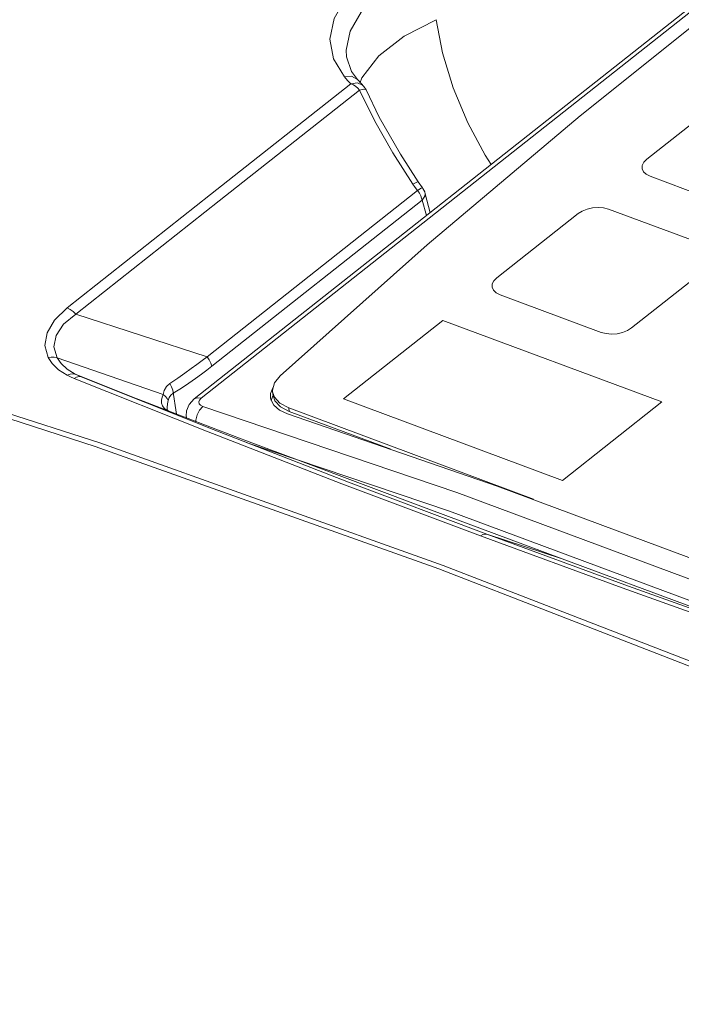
# Model space of a CAD drawing. Header units: millimetres. Extents: x -473 to 23648, y -382 to 1866.
# Tile 486 of 607: x 13391 to 13437, y 1108 to 1176. Entities that reach past the tile are written whole.
import ezdxf

# ---------------------------------------------------------------- set-up
doc = ezdxf.new("R2010")
doc.units = ezdxf.units.MM
doc.header["$LTSCALE"] = 80
doc.layers.get('0').update_dxf_attribs({"linetype": 'CONTINUOUS'})

msp = doc.modelspace()

# ---------------------------------------------------------------- linework, layer by layer
at = {"linetype": 'Continuous', "lineweight": 0}
for p, q in [((13469.516, 1202.163), (13403.434, 1149.994)), ((13469.997, 1202.212), (13403.914, 1150.044)), ((13441.011, 1178.279), (13430.06, 1169.524)), ((13414.291, 1172.588), (13413.952, 1173.597)), ((13413.953, 1173.593), (13413.952, 1173.597)), ((13414.015, 1171.964), (13413.8, 1172.203)), ((13414.693, 1172.022), (13414.291, 1172.588)), ((13414.735, 1171.974), (13414.692, 1172.023)), ((13414.692, 1172.023), (13414.693, 1172.022)), ((13414.885, 1171.816), (13414.996, 1172.138)), ((13414.243, 1171.729), (13414.015, 1171.964)), ((13414.243, 1171.729), (13414.71, 1171.788)), ((13414.42, 1171.651), (13414.243, 1171.729)), ((13414.58, 1171.546), (13414.42, 1171.651)), ((13414.71, 1171.788), (13415.082, 1171.607)), ((13415.133, 1171.552), (13414.735, 1171.974)), ((13415.082, 1171.607), (13415.082, 1171.607)), ((13415.289, 1171.309), (13415.133, 1171.552)), ((13415.276, 1171.326), (13415.289, 1171.309)), ((13415.289, 1171.309), (13415.289, 1171.309)), ((13415.893, 1169.144), (13414.835, 1171.298)), ((13440.264, 1170.952), (13434.654, 1166.522)), ((13430.06, 1169.524), (13419.507, 1160.628)), ((13434.881, 1165.351), (13441.859, 1162.756)), ((13418.68, 1164.588), (13418.524, 1164.811)), ((13418.839, 1164.368), (13418.68, 1164.588)), ((13418.839, 1164.368), (13419.098, 1164.526)), ((13419.189, 1164.558), (13418.891, 1164.976)), ((13419.098, 1164.526), (13419.189, 1164.558)), ((13404.326, 1152.911), (13418.839, 1164.368)), ((13418.968, 1164.188), (13418.839, 1164.368)), ((13419.335, 1164.272), (13419.367, 1164.144)), ((13419.367, 1164.142), (13419.367, 1164.144)), ((13419.71, 1162.843), (13419.367, 1164.142)), ((13404.642, 1152.249), (13419.154, 1163.707)), ((13419.455, 1162.642), (13419.154, 1163.707)), ((13431.307, 1163.205), (13430.917, 1163.177)), ((13429.916, 1162.782), (13424.305, 1158.352)), ((13438.991, 1160.492), (13432.014, 1163.087)), ((13419.507, 1160.628), (13409.36, 1151.599)), ((13433.608, 1154.891), (13439.219, 1159.321)), ((13424.533, 1157.181), (13431.51, 1154.586)), ((13404.326, 1152.911), (13395.268, 1155.84)), ((13373.331, 1154.601), (13396.914, 1146.959)), ((13401.285, 1150.3), (13393.981, 1152.825)), ((13394.906, 1151.519), (13394.681, 1151.628)), ((13399.543, 1149.981), (13395.222, 1151.707)), ((13395.144, 1151.417), (13394.906, 1151.519)), ((13404.273, 1147.778), (13395.144, 1151.417)), ((13395.489, 1151.542), (13395.646, 1151.514)), ((13400.687, 1149.524), (13395.646, 1151.514)), ((13404.749, 1147.885), (13395.646, 1151.514)), ((13400.801, 1149.489), (13397.928, 1150.613)), ((13401.215, 1150.114), (13401.285, 1150.3)), ((13401.959, 1150.614), (13402.215, 1148.954)), ((13408.695, 1150.083), (13408.705, 1150.381)), ((13408.705, 1150.381), (13408.884, 1150.82)), ((13408.756, 1149.97), (13408.875, 1150.261)), ((13408.847, 1150.485), (13408.97, 1150.117)), ((13408.877, 1150.238), (13408.847, 1150.484)), ((13401.178, 1149.908), (13401.215, 1150.114)), ((13401.189, 1149.706), (13401.178, 1149.908)), ((13401.584, 1149.651), (13401.634, 1149.895)), ((13403.434, 1149.994), (13403.434, 1149.994)), ((13403.796, 1149.919), (13403.747, 1149.788)), ((13403.914, 1150.044), (13403.796, 1149.919)), ((13408.721, 1149.953), (13408.695, 1150.083)), ((13408.93, 1149.561), (13408.721, 1149.953)), ((13408.753, 1149.892), (13408.756, 1149.97)), ((13404.634, 1148.017), (13400.801, 1149.489)), ((13401.58, 1149.253), (13401.579, 1149.257)), ((13401.584, 1149.235), (13401.58, 1149.257)), ((13409.383, 1149.449), (13409.985, 1149.129)), ((13424.344, 1143.985), (13409.866, 1148.981)), ((13409.954, 1149.375), (13426.846, 1143.091)), ((13409.954, 1149.375), (13409.985, 1149.129)), ((13409.985, 1149.129), (13416.989, 1146.523)), ((13402.905, 1148.663), (13402.891, 1148.821)), ((13402.891, 1148.819), (13402.935, 1148.669)), ((13413.622, 1144.154), (13404.273, 1147.778)), ((13407.049, 1147.104), (13404.634, 1148.017)), ((13414.077, 1144.268), (13404.749, 1147.885)), ((13396.914, 1146.959), (13420.617, 1138.519)), ((13407.014, 1147), (13421.048, 1142.249)), ((13423.187, 1140.547), (13413.622, 1144.154)), ((13423.625, 1140.667), (13414.077, 1144.268)), ((13438.877, 1138.579), (13424.344, 1143.985)), ((13421.048, 1142.249), (13438.627, 1135.709)), ((13432.959, 1136.961), (13423.187, 1140.547)), ((13423.625, 1140.667), (13428.815, 1138.974)), ((13433.384, 1137.086), (13423.625, 1140.667)), ((13420.617, 1138.519), (13444.418, 1129.288)), ((13442.93, 1133.398), (13432.959, 1136.961)), ((13443.396, 1133.509), (13433.384, 1137.086))]:
    msp.add_line(p, q, dxfattribs=at)
at = {"color": 0, "linetype": 'Continuous', "lineweight": 0}
for p, q in [((13413.725, 1150), (13420.582, 1155.414)), ((13435.701, 1149.79), (13420.582, 1155.414)), ((13428.843, 1144.376), (13413.725, 1150)), ((13428.843, 1144.376), (13435.701, 1149.79))]:
    msp.add_line(p, q, dxfattribs=at)
at = {"linetype": 'Continuous', "lineweight": 0}
for points in [[(13413.8, 1172.203), (13413.038, 1173.447), (13412.795, 1174.812), (13413.084, 1176.233), (13413.894, 1177.653), (13415.192, 1179.014), (13416.925, 1180.256), (13419.017, 1181.324)], [(13413.952, 1173.597), (13413.928, 1174.058), (13414.196, 1175.36), (13414.942, 1176.664), (13416.137, 1177.914), (13417.732, 1179.058), (13419.655, 1180.043)], [(13414.996, 1172.138), (13416.176, 1173.657), (13417.923, 1175.022), (13420.135, 1176.151)], [(13423.932, 1166.176), (13423.501, 1166.805), (13422.309, 1169.035), (13421.308, 1171.446), (13420.567, 1173.873), (13420.135, 1176.151)], [(13413.8, 1172.203), (13414.279, 1172.249), (13414.692, 1172.023)], [(13394.676, 1156.271), (13404.567, 1164.085), (13414.243, 1171.729)], [(13414.835, 1171.298), (13414.719, 1171.425), (13414.58, 1171.546)], [(13414.835, 1171.298), (13415.122, 1171.353), (13415.276, 1171.326)], [(13418.891, 1164.976), (13417.659, 1166.868), (13416.201, 1169.437), (13415.289, 1171.309)], [(13395.268, 1155.84), (13405.159, 1163.654), (13414.835, 1171.298)], [(13418.524, 1164.811), (13417.127, 1166.97), (13415.893, 1169.144)], [(13434.654, 1166.522), (13434.451, 1166.316), (13434.342, 1166.095), (13434.333, 1165.873), (13434.425, 1165.666), (13434.612, 1165.488), (13434.881, 1165.351)], [(13418.524, 1164.811), (13418.794, 1164.955), (13418.891, 1164.976)], [(13419.189, 1164.558), (13419.218, 1164.516), (13419.335, 1164.272)], [(13419.154, 1163.707), (13419.121, 1163.852), (13419.061, 1164.013), (13418.968, 1164.188)], [(13419.154, 1163.707), (13419.353, 1163.976), (13419.367, 1164.142)], [(13430.917, 1163.177), (13430.539, 1163.093), (13430.197, 1162.958), (13429.916, 1162.782)], [(13432.014, 1163.087), (13431.681, 1163.174), (13431.307, 1163.205)], [(13424.305, 1158.352), (13424.102, 1158.146), (13423.993, 1157.925), (13423.984, 1157.704), (13424.076, 1157.497), (13424.263, 1157.319), (13424.533, 1157.181)], [(13393.351, 1152.854), (13393.134, 1153.683), (13393.289, 1154.553), (13393.806, 1155.425), (13394.676, 1156.271)], [(13393.981, 1152.825), (13393.758, 1153.589), (13393.904, 1154.378), (13394.411, 1155.144), (13395.268, 1155.84)], [(13394.676, 1156.271), (13394.883, 1156.176), (13395.085, 1156.029), (13395.268, 1155.84)], [(13420.306, 1138.273), (13396.605, 1146.712), (13373.026, 1154.353)], [(13431.51, 1154.586), (13431.843, 1154.499), (13432.217, 1154.468), (13432.606, 1154.496), (13432.985, 1154.58), (13433.327, 1154.715), (13433.608, 1154.891)], [(13393.351, 1152.854), (13393.569, 1152.888), (13393.782, 1152.878), (13393.981, 1152.825)], [(13394.681, 1151.628), (13394.07, 1152.014), (13393.631, 1152.433), (13393.351, 1152.854)], [(13395.222, 1151.707), (13394.664, 1152.056), (13394.253, 1152.438), (13393.981, 1152.825)], [(13401.756, 1151.06), (13402.298, 1151.423), (13402.786, 1151.767), (13403.226, 1152.087), (13403.626, 1152.383), (13403.99, 1152.656), (13404.326, 1152.911)], [(13404.326, 1152.911), (13404.475, 1152.698), (13404.582, 1152.472), (13404.642, 1152.249)], [(13394.681, 1151.628), (13394.869, 1151.711), (13395.052, 1151.738), (13395.222, 1151.707)], [(13395.646, 1151.514), (13395.428, 1151.608), (13395.222, 1151.707)], [(13401.994, 1150.386), (13402.564, 1150.743), (13403.071, 1151.084), (13403.525, 1151.405), (13403.933, 1151.705), (13404.303, 1151.985), (13404.642, 1152.249)], [(13395.144, 1151.417), (13395.318, 1151.509), (13395.489, 1151.542)], [(13401.285, 1150.3), (13401.367, 1150.587), (13401.519, 1150.846), (13401.756, 1151.06)], [(13401.756, 1151.06), (13401.878, 1150.843), (13401.959, 1150.614)], [(13409.36, 1151.599), (13408.974, 1151.113), (13408.84, 1150.604), (13408.847, 1150.485)], [(13401.285, 1150.3), (13401.443, 1150.174), (13401.561, 1150.037), (13401.634, 1149.895)], [(13401.634, 1149.895), (13401.703, 1150.086), (13401.819, 1150.256), (13401.994, 1150.386)], [(13401.587, 1149.187), (13401.522, 1149.222), (13401.354, 1149.372), (13401.247, 1149.533), (13401.189, 1149.706)], [(13401.579, 1149.257), (13401.566, 1149.415), (13401.584, 1149.651)], [(13403.434, 1149.994), (13403.081, 1149.604), (13402.909, 1149.17), (13402.891, 1148.819)], [(13403.914, 1150.044), (13403.642, 1150.076), (13403.434, 1149.994)], [(13403.747, 1149.788), (13403.772, 1149.663), (13403.869, 1149.557), (13404.027, 1149.481)], [(13408.878, 1150.239), (13409.001, 1149.871), (13409.383, 1149.449)], [(13408.97, 1150.117), (13409.353, 1149.695), (13409.954, 1149.375)], [(13401.655, 1149.161), (13401.607, 1149.192), (13401.584, 1149.235)], [(13404.027, 1149.481), (13403.803, 1149.234), (13403.632, 1148.9), (13403.54, 1148.53), (13403.54, 1148.424)], [(13404.027, 1149.481), (13421.56, 1143.545), (13439.164, 1136.996)], [(13409.866, 1148.981), (13409.32, 1149.231), (13408.93, 1149.561)], [(13428.815, 1138.974), (13419.631, 1142.396), (13410.739, 1145.721), (13407.049, 1147.105)], [(13423.187, 1140.547), (13423.339, 1140.641), (13423.487, 1140.682), (13423.625, 1140.667)], [(13445.974, 1132.612), (13438.002, 1135.562), (13428.815, 1138.974)], [(13491.898, 1108.25), (13467.975, 1119.032), (13444.104, 1129.043), (13420.306, 1138.273)]]:
    msp.add_lwpolyline(points, dxfattribs=at)

doc.saveas('drawing.dxf')
